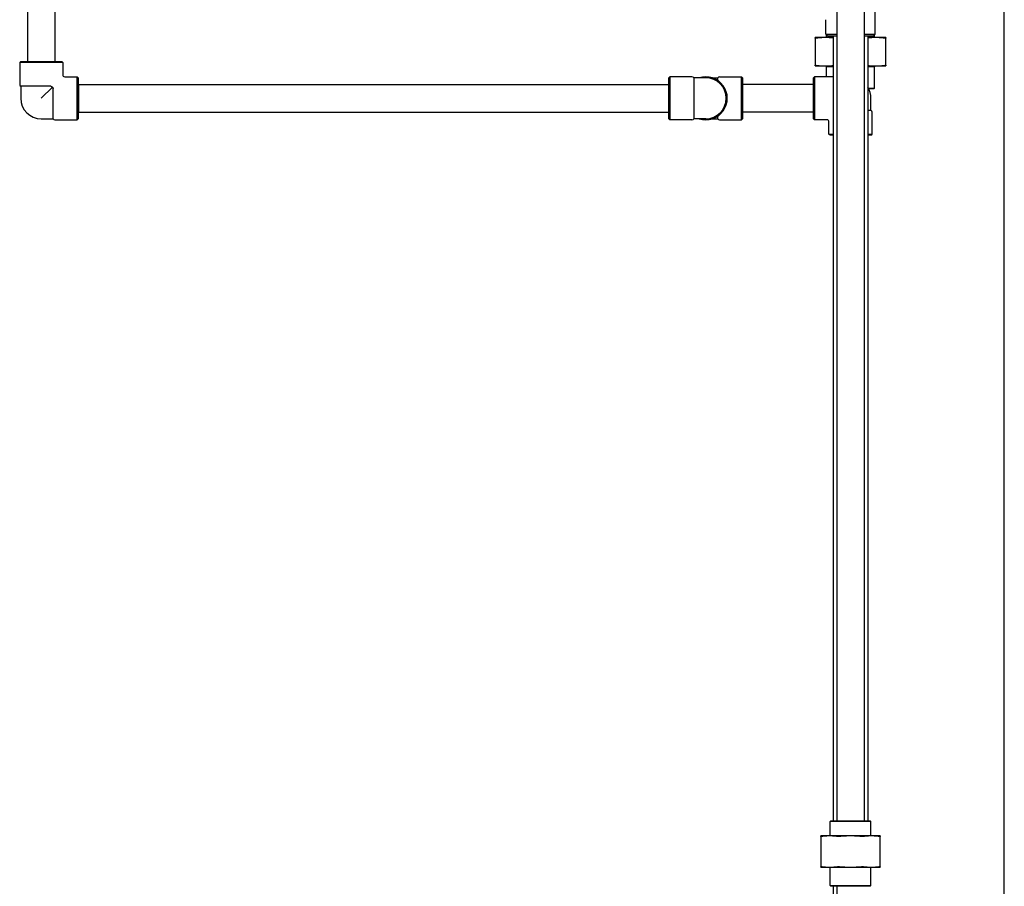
# Model space of a CAD drawing. Header units: inches. Extents: x 18 to 846, y -44 to 561.
# Tile 263 of 637: x 320 to 350, y 185 to 211. Entities that reach past the tile are written whole.
import ezdxf

# ---------------------------------------------------------------- set-up
doc = ezdxf.new("R2010")
doc.units = ezdxf.units.IN
doc.header["$LTSCALE"] = 24
doc.header["$MEASUREMENT"] = 0
doc.layers.add('Visible (ANSI)', color=7, linetype='Continuous', lineweight=30)

msp = doc.modelspace()

# ---------------------------------------------------------------- linework, layer by layer
at = {"layer": 'Visible (ANSI)'}
for p, q in [((349.67843, 108.966), (349.67843, 256.8315)), ((344.56689, 214.27471), (344.56689, 186.88453)), ((319.88263, 214.05485), (319.88263, 210.03485)), ((320.72263, 214.05485), (320.72263, 210.03485)), ((345.40689, 214.01973), (345.40689, 186.88453)), ((345.73689, 210.869), (345.73689, 211.609)), ((344.23689, 210.869), (344.23689, 211.3065)), ((344.23689, 210.869), (344.56689, 210.869)), ((344.29939, 210.8065), (344.23689, 210.869)), ((344.25564, 210.76191), (344.25564, 210.85025)), ((345.40689, 210.869), (345.73689, 210.869)), ((345.67439, 210.8065), (345.73689, 210.869)), ((345.71814, 210.76191), (345.71814, 210.85025)), ((344.22321, 210.76191), (343.90689, 210.76191)), ((343.90689, 210.74311), (343.90689, 209.91471)), ((344.46189, 210.76191), (344.22321, 210.76191)), ((344.56689, 210.8065), (344.29939, 210.8065)), ((344.46189, 210.8065), (344.46189, 186.88453)), ((345.67439, 210.8065), (345.40689, 210.8065)), ((345.51189, 210.8065), (345.51189, 186.88453)), ((345.75056, 210.76191), (345.51189, 210.76191)), ((346.06689, 210.76191), (345.75056, 210.76191)), ((346.06689, 209.91471), (346.06689, 210.74311)), ((319.67763, 210.03485), (319.64638, 210.0036)), ((320.95888, 210.0036), (319.64638, 210.0036)), ((319.64638, 210.0036), (319.64638, 209.32935)), ((319.67763, 210.03485), (320.92763, 210.03485)), ((320.92763, 210.03485), (320.95888, 210.0036)), ((320.95888, 210.0036), (320.95888, 209.6286)), ((343.90689, 209.89591), (344.22321, 209.89591)), ((344.22321, 209.89591), (344.46189, 209.89591)), ((344.25439, 209.86591), (344.22439, 209.89591)), ((344.46189, 209.86591), (344.25439, 209.86591)), ((344.25439, 209.5661), (344.25439, 209.86591)), ((345.51189, 209.89591), (345.75056, 209.89591)), ((345.71939, 209.86591), (345.51189, 209.86591)), ((345.71939, 209.86591), (345.74939, 209.89591)), ((345.71939, 209.21653), (345.71939, 209.86591)), ((345.75056, 209.89591), (346.06689, 209.89591)), ((321.02138, 209.5661), (321.39638, 209.5661)), ((321.39638, 208.2536), (321.39638, 209.5661)), ((321.42763, 209.53485), (321.39638, 209.5661)), ((321.42763, 209.53485), (321.42763, 208.28485)), ((321.4391, 209.32985), (321.4391, 208.48985)), ((321.4391, 209.32985), (339.44689, 209.32985)), ((339.44689, 209.53485), (339.47814, 209.5661)), ((339.44689, 208.28485), (339.44689, 209.53485)), ((339.47814, 209.5661), (339.47814, 208.2536)), ((340.15239, 209.5661), (339.47814, 209.5661)), ((340.20651, 209.53485), (340.20651, 208.28485)), ((340.57189, 209.53485), (340.20651, 209.53485)), ((340.77199, 209.53485), (340.93726, 209.53485)), ((340.93726, 209.46008), (340.93726, 209.53485)), ((340.99139, 209.5661), (341.66564, 209.5661)), ((341.66564, 208.2536), (341.66564, 209.5661)), ((341.69689, 209.53485), (341.66564, 209.5661)), ((341.69689, 209.53485), (341.69689, 208.28485)), ((343.86189, 209.32985), (341.69689, 209.32985)), ((343.86189, 209.53485), (343.89314, 209.5661)), ((343.86189, 208.28485), (343.86189, 209.53485)), ((343.89314, 209.5661), (343.89314, 208.2536)), ((344.46189, 209.5661), (343.89314, 209.5661)), ((320.59905, 209.27523), (319.67763, 209.27523)), ((319.67763, 209.27523), (319.67763, 208.90985)), ((320.64201, 209.24923), (320.30263, 208.90985)), ((320.668, 208.28485), (320.668, 209.20628)), ((345.53147, 209.21653), (345.71939, 209.21653)), ((345.70376, 209.20091), (345.53998, 209.20091)), ((345.70376, 209.20091), (345.71939, 209.21653)), ((345.61189, 208.54448), (345.61189, 208.90985)), ((321.4391, 208.48985), (339.44689, 208.48985)), ((343.86189, 208.48985), (341.69689, 208.48985)), ((345.51189, 208.54448), (345.61189, 208.54448)), ((345.64314, 207.8161), (345.64314, 208.49035)), ((320.30263, 208.28485), (320.668, 208.28485)), ((320.72213, 208.2536), (321.39638, 208.2536)), ((321.42763, 208.28485), (321.39638, 208.2536)), ((339.44689, 208.28485), (339.47814, 208.2536)), ((340.15239, 208.2536), (339.47814, 208.2536)), ((340.57189, 208.28485), (340.20651, 208.28485)), ((340.77199, 208.28485), (340.93726, 208.28485)), ((340.93726, 208.28485), (340.93726, 208.35962)), ((340.99139, 208.2536), (341.66564, 208.2536)), ((341.69689, 208.28485), (341.66564, 208.2536)), ((343.86189, 208.28485), (343.89314, 208.2536)), ((344.26814, 208.2536), (343.89314, 208.2536)), ((344.33064, 207.8161), (344.33064, 208.1911)), ((344.33064, 207.8161), (344.46189, 207.8161)), ((344.36189, 207.78485), (344.33064, 207.8161)), ((344.46189, 207.78485), (344.36189, 207.78485)), ((345.51189, 207.8161), (345.64314, 207.8161)), ((345.61189, 207.78485), (345.51189, 207.78485)), ((345.61189, 207.78485), (345.64314, 207.8161)), ((344.38897, 186.88453), (344.36814, 186.8637)), ((345.60564, 186.8637), (344.36814, 186.8637)), ((344.36814, 186.42053), (344.36814, 186.8637)), ((344.38897, 186.88453), (345.5848, 186.88453)), ((345.5848, 186.88453), (345.60564, 186.8637)), ((345.60564, 186.42053), (345.60564, 186.8637)), ((344.35049, 186.42053), (344.08689, 186.42053)), ((344.08689, 186.40565), (344.08689, 185.48292)), ((344.98689, 186.42053), (344.35049, 186.42053)), ((345.62328, 186.42053), (344.98689, 186.42053)), ((345.88689, 186.42053), (345.62328, 186.42053)), ((345.88689, 185.48292), (345.88689, 186.40565)), ((344.08689, 185.46803), (344.35049, 185.46803)), ((344.35049, 185.46803), (344.98689, 185.46803)), ((344.36189, 184.90537), (344.36189, 185.46803)), ((344.98689, 185.46803), (345.62328, 185.46803)), ((345.61189, 184.90537), (345.61189, 185.46803)), ((345.62328, 185.46803), (345.88689, 185.46803)), ((344.36189, 184.90537), (345.61189, 184.90537)), ((344.38272, 184.88453), (344.36189, 184.90537)), ((345.59105, 184.88453), (344.38272, 184.88453)), ((344.46189, 184.88453), (344.46189, 182.63953)), ((344.56689, 184.88453), (344.56689, 182.63953)), ((345.59105, 184.88453), (345.61189, 184.90537))]:
    msp.add_line(p, q, dxfattribs=at)
for centre, radius, start, end in [((321.02138, 209.6286), 0.0625, 180, 270), ((319.70888, 209.32935), 0.0625, 180, 240), ((340.15239, 209.5036), 0.0625, 30, 90), ((340.57189, 208.90985), 0.65625, 252.24721, 107.75279), ((340.57189, 208.90985), 0.625, 270, 90), ((340.99139, 209.5036), 0.0625, 90, 150), ((344.98689, 208.90985), 0.625, 0, 32.85988), ((320.30263, 208.90985), 0.625, 180, 270), ((345.58064, 208.49035), 0.0625, 0, 60), ((320.72213, 208.3161), 0.0625, 210, 270), ((340.15239, 208.3161), 0.0625, 270, 330), ((340.99139, 208.3161), 0.0625, 210, 270), ((344.26814, 208.1911), 0.0625, 0, 90)]:
    msp.add_arc(centre, radius, start, end, dxfattribs=at)
for points, weights in [([(343.90689, 210.74311), (343.90689, 210.76191), (343.90689, 210.76191)], [1.06125151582, 1.04676875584, 1]), ([(344.22321, 210.76191), (344.08776, 210.76191), (343.9435, 210.74311)], [1, 1.04676875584, 1.06125151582]), ([(344.46189, 210.7481), (344.33977, 210.76191), (344.22321, 210.76191)], [1.05636897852, 1.03998274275, 1]), ([(345.75056, 210.76191), (345.63401, 210.76191), (345.51189, 210.7481)], [1, 1.03998274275, 1.05636897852]), ([(346.03028, 210.74311), (345.88602, 210.76191), (345.75056, 210.76191)], [1.06125151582, 1.04676875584, 1]), ([(346.06689, 210.76191), (346.06689, 210.76191), (346.06689, 210.74311)], [1, 1.04676875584, 1.06125151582]), ([(343.90689, 209.89591), (343.90689, 209.89591), (343.90689, 209.91471)], [1, 1.04676875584, 1.06125151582]), ([(343.9435, 209.91471), (344.08776, 209.89591), (344.22321, 209.89591)], [1.06125151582, 1.04676875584, 1]), ([(344.22321, 209.89591), (344.33977, 209.89591), (344.46189, 209.90971)], [1, 1.03998274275, 1.05636897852]), ([(345.51189, 209.90971), (345.63401, 209.89591), (345.75056, 209.89591)], [1.05636897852, 1.03998274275, 1]), ([(345.75056, 209.89591), (345.88602, 209.89591), (346.03028, 209.91471)], [1, 1.04676875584, 1.06125151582]), ([(346.06689, 209.91471), (346.06689, 209.89591), (346.06689, 209.89591)], [1.06125151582, 1.04676875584, 1]), ([(344.08689, 186.40565), (344.08689, 186.42053), (344.08689, 186.42053)], [1.06851824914, 1.04951712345, 1]), ([(344.35049, 186.42053), (344.24039, 186.42053), (344.1235, 186.40565)], [1, 1.04951712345, 1.06851824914]), ([(344.57748, 186.40565), (344.46059, 186.42053), (344.35049, 186.42053)], [1.06851824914, 1.04951712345, 1]), ([(344.98689, 186.42053), (344.83118, 186.42053), (344.66587, 186.40565)], [1, 1.04951712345, 1.06851824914]), ([(345.3079, 186.40565), (345.14259, 186.42053), (344.98689, 186.42053)], [1.06851824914, 1.04951712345, 1]), ([(345.62328, 186.42053), (345.51318, 186.42053), (345.39629, 186.40565)], [1, 1.04951712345, 1.06851824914]), ([(345.85028, 186.40565), (345.73338, 186.42053), (345.62328, 186.42053)], [1.06851824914, 1.04951712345, 1]), ([(345.88689, 186.42053), (345.88689, 186.42053), (345.88689, 186.40565)], [1, 1.04951712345, 1.06851824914]), ([(344.08689, 185.46803), (344.08689, 185.46803), (344.08689, 185.48292)], [1, 1.04951712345, 1.06851824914]), ([(344.1235, 185.48292), (344.24039, 185.46803), (344.35049, 185.46803)], [1.06851824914, 1.04951712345, 1]), ([(344.35049, 185.46803), (344.46059, 185.46803), (344.57748, 185.48292)], [1, 1.04951712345, 1.06851824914]), ([(344.66587, 185.48292), (344.83118, 185.46803), (344.98689, 185.46803)], [1.06851824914, 1.04951712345, 1]), ([(344.98689, 185.46803), (345.14259, 185.46803), (345.3079, 185.48292)], [1, 1.04951712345, 1.06851824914]), ([(345.39629, 185.48292), (345.51318, 185.46803), (345.62328, 185.46803)], [1.06851824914, 1.04951712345, 1]), ([(345.62328, 185.46803), (345.73338, 185.46803), (345.85028, 185.48292)], [1, 1.04951712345, 1.06851824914]), ([(345.88689, 185.48292), (345.88689, 185.46803), (345.88689, 185.46803)], [1.06851824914, 1.04951712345, 1])]:
    msp.add_rational_spline(points, weights, degree=2, dxfattribs=at)
for points, knots in [([(343.9435, 210.74311), (343.93176, 210.74158), (343.92246, 210.74083), (343.91035, 210.74083), (343.90689, 210.74158), (343.90689, 210.74311)], [0.405588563, 0.405588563, 0.405588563, 0.405588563, 0.526133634, 0.526133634, 0.646678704, 0.646678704, 0.646678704, 0.646678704]), ([(346.06689, 210.74311), (346.06689, 210.74158), (346.06343, 210.74083), (346.05132, 210.74083), (346.04202, 210.74158), (346.03028, 210.74311)], [0.405588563, 0.405588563, 0.405588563, 0.405588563, 0.526133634, 0.526133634, 0.646678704, 0.646678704, 0.646678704, 0.646678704]), ([(343.90689, 209.91471), (343.90689, 209.91624), (343.91035, 209.91699), (343.92246, 209.91699), (343.93176, 209.91624), (343.9435, 209.91471)], [1.30162193, 1.30162193, 1.30162193, 1.30162193, 1.422167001, 1.422167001, 1.542712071, 1.542712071, 1.542712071, 1.542712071]), ([(346.03028, 209.91471), (346.04202, 209.91624), (346.05132, 209.91699), (346.06343, 209.91699), (346.06689, 209.91624), (346.06689, 209.91471)], [1.30162193, 1.30162193, 1.30162193, 1.30162193, 1.422167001, 1.422167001, 1.542712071, 1.542712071, 1.542712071, 1.542712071]), ([(320.59905, 209.27523), (320.60217, 209.27523), (320.60526, 209.27487), (320.61128, 209.27343), (320.61415, 209.27237), (320.62124, 209.26885), (320.62516, 209.26603), (320.63288, 209.25934), (320.63763, 209.25456), (320.64201, 209.24923)], [-0.251093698, -0.251093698, -0.251093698, -0.251093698, -0.216806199, -0.216806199, -0.183024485, -0.183024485, -0.13062137, -0.13062137, -0.074070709, -0.074070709, -0.074070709, -0.074070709]), ([(320.64201, 209.24923), (320.64302, 209.2484), (320.64401, 209.24755), (320.64884, 209.2433), (320.65289, 209.23929), (320.65937, 209.23164), (320.6621, 209.22771), (320.66726, 209.21675), (320.668, 209.21088), (320.668, 209.20628)], [-0.100035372, -0.100035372, -0.100035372, -0.100035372, -0.093175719, -0.093175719, -0.06597253, -0.06597253, -0.039834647, -0.039834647, 0, 0, 0, 0]), ([(344.1235, 186.40565), (344.11176, 186.40416), (344.10246, 186.40342), (344.09034, 186.40342), (344.08689, 186.40416), (344.08689, 186.40565)], [1.292675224, 1.292675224, 1.292675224, 1.292675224, 1.413350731, 1.413350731, 1.534026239, 1.534026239, 1.534026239, 1.534026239]), ([(344.66587, 186.40565), (344.64927, 186.40416), (344.63267, 186.40342), (344.60341, 186.40342), (344.58922, 186.40416), (344.57748, 186.40565)], [0.414702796, 0.414702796, 0.414702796, 0.414702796, 0.535378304, 0.535378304, 0.656053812, 0.656053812, 0.656053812, 0.656053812]), ([(345.39629, 186.40565), (345.38455, 186.40416), (345.37037, 186.40342), (345.34111, 186.40342), (345.3245, 186.40416), (345.3079, 186.40565)], [0.414702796, 0.414702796, 0.414702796, 0.414702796, 0.535378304, 0.535378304, 0.656053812, 0.656053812, 0.656053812, 0.656053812]), ([(345.88689, 186.40565), (345.88689, 186.40416), (345.88343, 186.40342), (345.87131, 186.40342), (345.86201, 186.40416), (345.85028, 186.40565)], [0.414702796, 0.414702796, 0.414702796, 0.414702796, 0.535378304, 0.535378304, 0.656053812, 0.656053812, 0.656053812, 0.656053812]), ([(344.08689, 185.48292), (344.08689, 185.48441), (344.09034, 185.48514), (344.10246, 185.48514), (344.11176, 185.48441), (344.1235, 185.48292)], [0.414702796, 0.414702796, 0.414702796, 0.414702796, 0.535378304, 0.535378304, 0.656053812, 0.656053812, 0.656053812, 0.656053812]), ([(344.57748, 185.48292), (344.58922, 185.48441), (344.60341, 185.48514), (344.63267, 185.48514), (344.64927, 185.48441), (344.66587, 185.48292)], [1.292675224, 1.292675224, 1.292675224, 1.292675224, 1.413350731, 1.413350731, 1.534026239, 1.534026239, 1.534026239, 1.534026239]), ([(345.3079, 185.48292), (345.3245, 185.48441), (345.34111, 185.48514), (345.37037, 185.48514), (345.38455, 185.48441), (345.39629, 185.48292)], [1.292675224, 1.292675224, 1.292675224, 1.292675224, 1.413350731, 1.413350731, 1.534026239, 1.534026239, 1.534026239, 1.534026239]), ([(345.85028, 185.48292), (345.86201, 185.48441), (345.87131, 185.48514), (345.88343, 185.48514), (345.88689, 185.48441), (345.88689, 185.48292)], [1.292675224, 1.292675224, 1.292675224, 1.292675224, 1.413350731, 1.413350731, 1.534026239, 1.534026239, 1.534026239, 1.534026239])]:
    msp.add_open_spline(points, degree=3, knots=knots, dxfattribs=at)
for points in [[(340.93726, 209.46008), (340.93726, 209.45858), (340.93698, 209.45707), (340.9364, 209.45556)], [(340.93641, 208.36414), (340.93706, 208.36244), (340.93726, 208.36092), (340.93726, 208.35962)]]:
    msp.add_open_spline(points, degree=3, dxfattribs=at)

doc.saveas('drawing.dxf')
